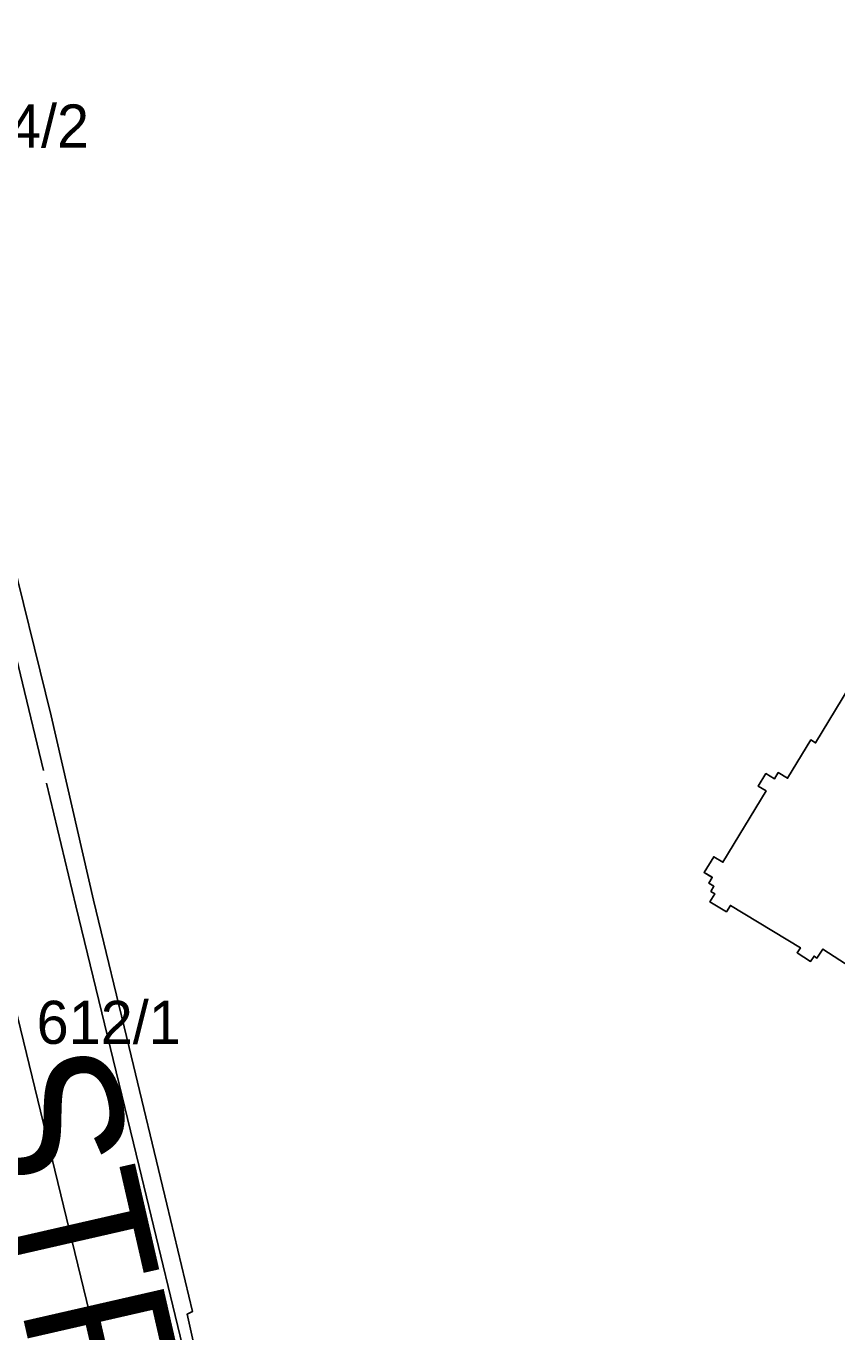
# Model space of a CAD drawing. Extents: x -304109 to -273954, y 21500 to 39796.
# Drawn here: x -293967.8 to -293911.3, y 31818.2 to 31909.2 of the extents above; entities that cross this region are included whole.
import ezdxf

# ---------------------------------------------------------------- set-up
doc = ezdxf.new("R2010")
doc.units = 0
for name, color, linetype in [('Budynki', 7, 'Continuous'), ('Działki', 7, 'Continuous'), ('Działki - numery', 7, 'Continuous'), ('krawedzie_ulic', 7, 'Continuous'), ('nazwy_ulic', 7, 'Continuous')]:
    doc.layers.add(name, color=color, linetype=linetype)

msp = doc.modelspace()

# ---------------------------------------------------------------- linework, layer by layer
at = {"layer": 'Budynki'}
msp.add_lwpolyline([(-293909.6, 31843.11), (-293912.28, 31844.86), (-293912.69, 31844.24), (-293912.89, 31844.38), (-293913.137, 31844), (-293914.07, 31844.61), (-293913.84, 31844.96), (-293918.72, 31847.91), (-293919, 31847.46), (-293920.14, 31848.15), (-293919.8, 31848.71), (-293920.07, 31848.88), (-293919.86, 31849.24), (-293920.22, 31849.46), (-293919.99, 31849.85), (-293920.55, 31850.19), (-293919.88, 31851.3), (-293919.24, 31850.91), (-293916.23, 31855.88), (-293916.78, 31856.21), (-293916.25, 31857.09), (-293915.65, 31856.72), (-293915.39, 31857.16), (-293914.74, 31856.76), (-293913.12, 31859.43), (-293912.79, 31859.23), (-293904.04, 31873.68)], dxfattribs=at)
at = {"layer": 'Działki'}
for points in [[(-293952.82, 31802.75), (-293956.54, 31819.43), (-293956.18, 31819.61), (-293957.96, 31827.1), (-293960.58, 31838.02), (-293963.07, 31848.27), (-293966.01, 31861.11), (-293969.09, 31873.64), (-293971.9, 31885.52), (-293972.37, 31887.46), (-293970.73, 31888.15), (-293971.74, 31894.12), (-293972.28, 31898.69), (-293972.31, 31904.87), (-293972.19, 31908.27), (-293971.65, 31911.33)], [(-293981.44, 31909.69), (-293981.69, 31905.25), (-293981.64, 31898.99), (-293980.51, 31891.26), (-293979.69, 31886.9), (-293977.71, 31878.6), (-293954.41, 31782.73)], [(-293904.04, 31873.68), (-293912.79, 31859.23), (-293913.12, 31859.43), (-293914.74, 31856.76), (-293915.39, 31857.16), (-293915.65, 31856.72), (-293916.25, 31857.09), (-293916.78, 31856.21), (-293916.23, 31855.88), (-293919.24, 31850.91), (-293919.88, 31851.3), (-293920.55, 31850.19), (-293919.99, 31849.87), (-293919.99, 31849.85), (-293920.22, 31849.46), (-293919.86, 31849.24), (-293920.07, 31848.88), (-293919.8, 31848.71), (-293920.14, 31848.15), (-293919, 31847.46), (-293918.72, 31847.91), (-293913.84, 31844.96), (-293914.07, 31844.61), (-293913.14, 31844), (-293912.89, 31844.38), (-293912.69, 31844.24), (-293912.28, 31844.86), (-293909.6, 31843.11)], [(-293909.6, 31843.11), (-293912.28, 31844.86), (-293912.69, 31844.24), (-293912.89, 31844.38), (-293913.14, 31844), (-293914.07, 31844.61), (-293913.84, 31844.96), (-293918.72, 31847.91), (-293919, 31847.46), (-293920.14, 31848.15), (-293919.8, 31848.71), (-293920.07, 31848.88), (-293919.86, 31849.24), (-293920.22, 31849.46), (-293919.99, 31849.85), (-293919.99, 31849.87), (-293920.55, 31850.19), (-293919.88, 31851.3), (-293919.24, 31850.91), (-293916.23, 31855.88), (-293916.78, 31856.21), (-293916.25, 31857.09), (-293915.65, 31856.72), (-293915.39, 31857.16), (-293914.74, 31856.76), (-293913.12, 31859.43), (-293912.79, 31859.23), (-293904.04, 31873.68)]]:
    msp.add_lwpolyline(points, dxfattribs=at)
msp.add_lwpolyline([(-293981.64, 31898.99), (-293974.34, 31898.84), (-293974.14, 31897.02), (-293973.08, 31890.48), (-293972.37, 31887.46), (-293971.9, 31885.52), (-293969.09, 31873.64), (-293966.01, 31861.11), (-293963.07, 31848.27), (-293960.58, 31838.02), (-293957.96, 31827.1), (-293956.18, 31819.61), (-293956.54, 31819.43), (-293952.82, 31802.75), (-293950.46, 31789.67), (-293947.75, 31774.74), (-293945.74, 31766.42), (-293942.27, 31751.95), (-293946.92, 31751.14), (-293947.21, 31752.35), (-293954.41, 31782.73), (-293977.71, 31878.6), (-293979.69, 31886.9), (-293980.51, 31891.26)], close=True, dxfattribs=at)
at = {"layer": 'krawedzie_ulic'}
for points in [[(-293966.551, 31857.306), (-293968.012, 31863.391), (-293973.7, 31886.994), (-293974.755, 31892.193), (-293975.616, 31899.752), (-293975.717, 31900.966), (-293975.752, 31906.266), (-293975.727, 31906.953), (-293975.352, 31910.895)], [(-293966.34, 31856.428), (-293964.288, 31847.886), (-293959.88, 31829.727), (-293956.203, 31814.445), (-293952.362, 31798.025), (-293947.934, 31780.112), (-293943.983, 31763.871), (-293940.724, 31750), (-293932.819, 31718.98), (-293927.667, 31698.041), (-293923.531, 31681.03), (-293920.573, 31669.534), (-293918.648, 31663.366), (-293917.891, 31661.254), (-293915.396, 31654.936), (-293913.528, 31650.811), (-293910.839, 31644.269)]]:
    msp.add_lwpolyline(points, dxfattribs=at)

# ---------------------------------------------------------------- texts
at = {"layer": 'Działki - numery'}
for s, p in [('544/2', (-293973.41, 31900.7)), ('612/1', (-293967.022, 31838.262))]:
    msp.add_text(s, height=3, dxfattribs=at).set_placement(p)
at = {"layer": 'nazwy_ulic'}
msp.add_text('STRASZEWSKIEGO', height=10, rotation=282.88911, dxfattribs=at).set_placement((-293971.977, 31836.684))

doc.saveas('drawing.dxf')
